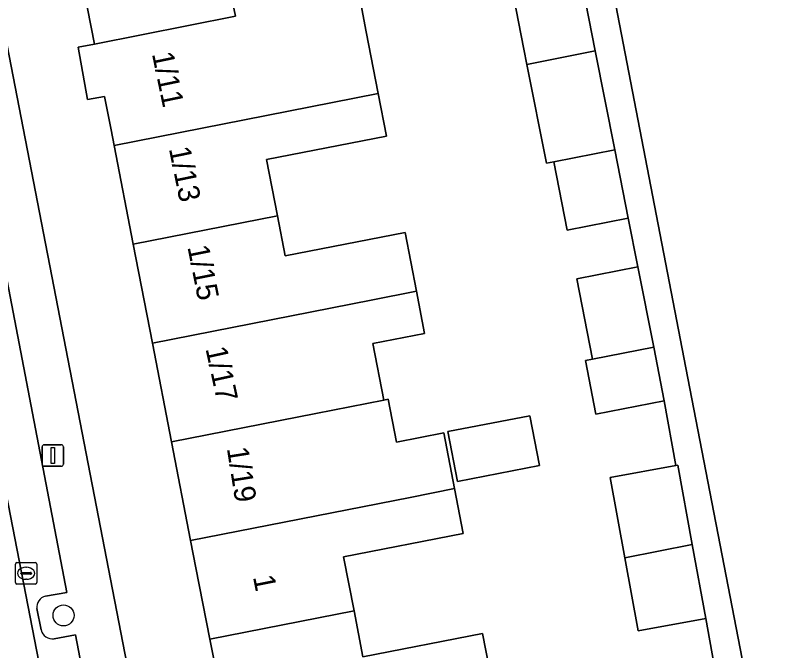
# Model space of a CAD drawing. Extents: x 162172 to 163187, y 382874 to 383685.
# Drawn here: x 163084.44 to 163119.6, y 383390.26 to 383419.83 of the extents above; entities that cross this region are included whole.
import ezdxf

# ---------------------------------------------------------------- set-up
doc = ezdxf.new("R2010")
doc.units = 0
for name, color, linetype in [('IMGEO_Boom', 7, 'Continuous'), ('IMGEO_Erf', 7, 'Continuous'), ('IMGEO_Kolk', 7, 'Continuous'), ('IMGEO_Lichtmast', 7, 'Continuous'), ('IMGEO_Pand', 7, 'Continuous'), ('IMGEO_Pand_nummerreeks', 7, 'Continuous'), ('IMGEO_Parkeervlak_open', 7, 'Continuous'), ('IMGEO_Rijbaan_lokaal_open', 7, 'Continuous'), ('IMGEO_Voetpad_open', 7, 'Continuous')]:
    doc.layers.add(name, color=color, linetype=linetype)

msp = doc.modelspace()

# ---------------------------------------------------------------- linework, layer by layer
at = {"layer": 'IMGEO_Boom'}
msp.add_circle((163086.693, 383391.907), 0.489, dxfattribs=at)
at = {"layer": 'IMGEO_Erf'}
for points in [[(163109.562, 383434.934), (163115.643, 383403.419), (163132.288, 383317.386), (163125.442, 383316.1), (163124.924, 383312.799), (163126.12, 383312.613), (163126.51, 383315.105), (163131.361, 383314.349), (163131.954, 383311.703), (163131.995, 383311.518), (163141.335, 383314.243), (163141.032, 383317.317), (163142.933, 383317.504), (163137.878, 383368.769), (163135.926, 383368.576), (163135.505, 383371.779), (163137.491, 383372.083), (163132.288, 383406.074), (163130.222, 383405.757), (163129.636, 383409.088), (163131.706, 383409.501), (163123.972, 383448.26)], [(163082.258, 383427.726), (163104.368, 383313.591)], [(163094.415, 383386.208), (163093.499, 383390.798), (163092.846, 383394.12), (163092.601, 383395.389), (163091.712, 383399.984), (163090.824, 383404.578), (163089.936, 383409.173), (163089.048, 383413.766), (163088.905, 383414.505), (163088.606, 383416.052), (163087.815, 383415.907), (163087.371, 383418.336), (163088.13, 383418.487), (163087.159, 383423.469)], [(163100.36, 383421.211), (163100.778, 383419.05), (163101.332, 383416.181), (163101.715, 383414.201), (163096.14, 383413.113), (163096.647, 383410.491), (163097.006, 383408.636), (163102.581, 383409.722), (163103.109, 383406.992), (163103.488, 383405.029), (163101.084, 383404.561), (163101.597, 383401.926), (163101.796, 383401.965), (163102.189, 383399.967), (163104.384, 383400.395), (163104.885, 383397.804), (163105.288, 383395.721), (163099.717, 383394.636), (163100.205, 383392.115), (163100.619, 383389.973), (163106.189, 383391.058), (163106.661, 383388.615)], [(163116.941, 383389.689), (163116.566, 383391.761), (163113.42, 383391.191), (163112.804, 383394.589), (163112.127, 383398.327), (163115.183, 383398.881), (163114.637, 383401.893), (163111.458, 383401.266), (163110.966, 383403.767), (163111.302, 383403.833), (163110.567, 383407.563), (163113.41, 383408.121), (163112.963, 383410.389), (163110.121, 383409.83), (163109.494, 383413.014), (163109.157, 383412.948), (163108.251, 383417.541), (163108.111, 383418.253), (163107.622, 383420.736)]]:
    msp.add_lwpolyline(points, dxfattribs=at)
msp.add_lwpolyline([(163104.577, 383400.459), (163108.389, 383401.196), (163108.838, 383398.876), (163105.026, 383398.139)], close=True, dxfattribs=at)
at = {"layer": 'IMGEO_Kolk'}
for p, q in [((163084.453, 383393.439), (163084.453, 383394.291)), ((163084.528, 383394.365), (163085.38, 383394.365)), ((163085.454, 383394.291), (163085.454, 383393.439)), ((163084.712, 383393.859), (163084.712, 383393.871)), ((163084.755, 383393.908), (163085.153, 383393.908)), ((163084.941, 383394.145), (163084.966, 383394.145)), ((163085.196, 383393.871), (163085.196, 383393.859)), ((163085.15, 383393.822), (163084.752, 383393.822)), ((163084.964, 383393.585), (163084.939, 383393.585)), ((163085.38, 383393.365), (163084.528, 383393.365))]:
    msp.add_line(p, q, dxfattribs=at)
for points in [[(163084.453, 383393.439), (163084.453, 383394.291)], [(163084.528, 383394.365), (163085.38, 383394.365)], [(163085.454, 383394.291), (163085.454, 383393.439)], [(163085.38, 383393.365), (163084.528, 383393.365)]]:
    msp.add_lwpolyline(points, dxfattribs=at)
for centre, radius, start, end in [((163084.53, 383394.289), 0.0765, 91.552, 178.448), ((163084.53, 383394.289), 0.0765, 91.552, 178.448), ((163085.378, 383394.289), 0.0765, 1.552, 88.448), ((163085.378, 383394.289), 0.0765, 1.552, 88.448), ((163084.752, 383393.868), 0.0403, 85.8775, 175.7526), ((163084.749, 383393.858), 0.0366, 178.938, 274.7102), ((163085.153, 383393.865), 0.043, 264.8664, 352.4533), ((163085.157, 383393.87), 0.0386, 1.7309, 96.639), ((163084.53, 383393.441), 0.0765, 181.552, 268.448), ((163084.53, 383393.441), 0.0765, 181.552, 268.448), ((163085.378, 383393.441), 0.0765, 271.552, 358.448), ((163085.378, 383393.441), 0.0765, 271.552, 358.448)]:
    msp.add_arc(centre, radius, start, end, dxfattribs=at)
for centre, major_axis, ratio, start_param, end_param in [((163084.94, 383393.865), (-0.387, 0.002), 0.722429, 4.712389, 7.853982), ((163084.965, 383393.865), (-0.39, 0.002), 0.717154, 1.570796, 4.712389)]:
    msp.add_ellipse(centre, major_axis=major_axis, ratio=ratio, start_param=start_param, end_param=end_param, dxfattribs=at)
at = {"layer": 'IMGEO_Lichtmast'}
for p, q in [((163085.795, 383399.847), (163086.585, 383399.847)), ((163086.585, 383399.847), (163085.795, 383399.847)), ((163085.695, 383398.947), (163085.695, 383399.747)), ((163085.695, 383399.747), (163085.695, 383398.947)), ((163086.685, 383399.747), (163086.685, 383398.947)), ((163086.685, 383398.947), (163086.685, 383399.747)), ((163086.585, 383398.847), (163085.795, 383398.847)), ((163085.795, 383398.847), (163086.585, 383398.847))]:
    msp.add_line(p, q, dxfattribs=at)
msp.add_lwpolyline([(163086.115, 383399.722), (163086.265, 383399.722), (163086.265, 383398.972), (163086.115, 383398.972), (163086.115, 383399.722)], dxfattribs=at)
for centre, start, end in [((163085.795, 383399.747), 90, 180), ((163085.795, 383399.747), 90, 180), ((163086.585, 383399.747), 0, 90), ((163086.585, 383399.747), 360, 90), ((163085.795, 383398.947), 180, 270), ((163085.795, 383398.947), 180, 270), ((163086.585, 383398.947), 270, 0), ((163086.585, 383398.947), 270, 0)]:
    msp.add_arc(centre, 0.1, start, end, dxfattribs=at)
at = {"layer": 'IMGEO_Pand'}
for points in [[(163088.13, 383418.487), (163094.693, 383419.783), (163094.591, 383420.302), (163100.318, 383421.427), (163099.877, 383423.714), (163094.298, 383422.627), (163093.946, 383424.444), (163093.88, 383424.791), (163087.159, 383423.469)], [(163110.398, 383423.407), (163107.371, 383422.812), (163104.917, 383422.33), (163105.321, 383420.282), (163107.622, 383420.736), (163108.111, 383418.253), (163108.251, 383417.541), (163111.43, 383418.166)], [(163088.13, 383418.487), (163087.371, 383418.336), (163087.815, 383415.907), (163088.606, 383416.052), (163088.905, 383414.505), (163089.048, 383413.766), (163099.201, 383415.762), (163101.332, 383416.181), (163100.778, 383419.05), (163100.36, 383421.211), (163100.318, 383421.427), (163094.591, 383420.302), (163094.693, 383419.783)], [(163111.43, 383418.166), (163108.251, 383417.541), (163109.157, 383412.948), (163109.494, 383413.014), (163112.336, 383413.572)], [(163096.647, 383410.491), (163096.14, 383413.113), (163101.715, 383414.201), (163101.332, 383416.181), (163099.201, 383415.762), (163089.048, 383413.766), (163089.936, 383409.173)], [(163112.336, 383413.572), (163109.494, 383413.014), (163110.121, 383409.83), (163112.963, 383410.389)], [(163096.647, 383410.491), (163089.936, 383409.173), (163090.824, 383404.578), (163101.005, 383406.579), (163103.109, 383406.992), (163102.581, 383409.722), (163097.006, 383408.636)], [(163113.41, 383408.121), (163110.567, 383407.563), (163111.302, 383403.833), (163114.145, 383404.391)], [(163103.488, 383405.029), (163103.109, 383406.992), (163101.005, 383406.579), (163090.824, 383404.578), (163091.712, 383399.984), (163098.426, 383401.303), (163101.597, 383401.926), (163101.084, 383404.561)], [(163114.145, 383404.391), (163111.302, 383403.833), (163110.966, 383403.767), (163111.458, 383401.266), (163114.637, 383401.893)], [(163104.384, 383400.395), (163102.189, 383399.967), (163101.796, 383401.965), (163101.597, 383401.926), (163098.426, 383401.303), (163091.712, 383399.984), (163092.601, 383395.389), (163102.811, 383397.396), (163104.885, 383397.804)], [(163104.577, 383400.459), (163105.026, 383398.139), (163108.838, 383398.876), (163108.389, 383401.196)], [(163115.273, 383398.897), (163115.183, 383398.881), (163112.127, 383398.327), (163112.804, 383394.589), (163115.942, 383395.206)], [(163092.601, 383395.389), (163092.846, 383394.12), (163093.499, 383390.798), (163100.205, 383392.115), (163099.717, 383394.636), (163105.288, 383395.721), (163104.885, 383397.804), (163102.811, 383397.396)], [(163115.942, 383395.206), (163112.804, 383394.589), (163113.42, 383391.191), (163116.566, 383391.761)], [(163094.415, 383386.208), (163106.661, 383388.615), (163106.189, 383391.058), (163100.619, 383389.973), (163100.205, 383392.115), (163093.499, 383390.798)]]:
    msp.add_lwpolyline(points, close=True, dxfattribs=at)
at = {"layer": 'IMGEO_Parkeervlak_open'}
for points in [[(163077.552, 383431.164), (163079.326, 383421.724), (163089.51, 383369.298), (163090.181, 383365.847), (163101.307, 383308.574), (163101.978, 383304.9), (163102.176, 383303.815), (163101.824, 383301.564), (163100.783, 383294.919), (163100.583, 383293.639)], [(163085.851, 383392.806), (163086.847, 383392.98), (163083.158, 383412.164), (163082.141, 383411.973)], [(163085.654, 383391.232), (163085.448, 383392.222)], [(163090.174, 383370.434), (163091.162, 383370.589), (163087.249, 383391.007), (163086.256, 383390.819)]]:
    msp.add_lwpolyline(points, dxfattribs=at)
for centre, radius, start, end in [((163086, 383392.272), 0.555, 105.6299, 185.1535), ((163086.177, 383391.349), 0.536, 192.6157, 278.4804)]:
    msp.add_arc(centre, radius, start, end, dxfattribs=at)
at = {"layer": 'IMGEO_Rijbaan_lokaal_open'}
msp.add_lwpolyline([(163076.97, 383434.143), (163072.674, 383433.222), (163074.479, 383424.058), (163074.659, 383423.001), (163085.258, 383368.481), (163089.51, 383369.298), (163079.326, 383421.724), (163077.552, 383431.164)], close=True, dxfattribs=at)
at = {"layer": 'IMGEO_Voetpad_open'}
for points in [[(163132.288, 383317.386), (163115.643, 383403.419), (163109.562, 383434.934)], [(163100.583, 383293.639), (163100.553, 383293.498), (163100.434, 383292.538), (163104.442, 383293.02), (163104.593, 383293.817), (163106.163, 383304.137), (163106.345, 383304.166), (163105.148, 383309.563), (163104.612, 383312.33), (163104.368, 383313.591), (163082.258, 383427.726)], [(163110.398, 383423.407), (163111.43, 383418.166), (163112.336, 383413.572), (163112.963, 383410.389), (163113.41, 383408.121), (163114.145, 383404.391), (163114.637, 383401.893), (163115.183, 383398.881), (163115.273, 383398.897), (163115.942, 383395.206), (163116.566, 383391.761), (163116.941, 383389.689), (163117.08, 383389.714), (163117.748, 383386.028), (163118.373, 383382.578), (163120.054, 383373.957)], [(163082.141, 383411.973), (163083.158, 383412.164), (163086.847, 383392.98), (163085.851, 383392.806)], [(163085.448, 383392.222), (163085.654, 383391.232)], [(163086.256, 383390.819), (163087.249, 383391.007), (163091.162, 383370.589), (163090.174, 383370.434)]]:
    msp.add_lwpolyline(points, dxfattribs=at)
for centre, radius, start, end in [((163086, 383392.272), 0.555, 105.6299, 185.1535), ((163086.177, 383391.349), 0.536, 192.6157, 278.4804)]:
    msp.add_arc(centre, radius, start, end, dxfattribs=at)

# ---------------------------------------------------------------- texts
at = {"layer": 'IMGEO_Pand_nummerreeks'}
for s, rotation, p in [('1/11', 281.7251, (163090.801, 383418.035)), ('1/13', 281.6336, (163091.589, 383413.623)), ('1/15', 281.3099, (163092.453, 383409.049)), ('1/17', 282.2897, (163093.292, 383404.317)), ('1/19', 279.001, (163094.287, 383399.68)), ('1', 281.1174, (163095.501, 383393.7))]:
    msp.add_text(s, height=1, rotation=rotation, dxfattribs=at).set_placement(p)

doc.saveas('drawing.dxf')
